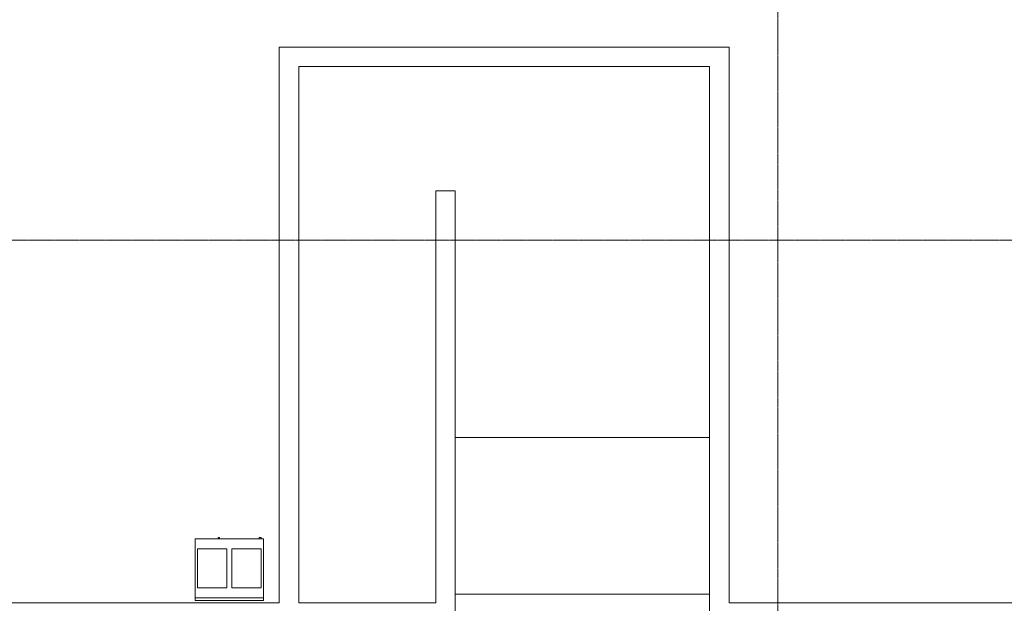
# Model space of a CAD drawing. Header units: inches. Extents: x -4136 to 1945, y -6639 to 12387.
# Tile 588 of 656: x 521 to 924, y 10018 to 10257. Entities that reach past the tile are written whole.
import ezdxf

# ---------------------------------------------------------------- set-up
doc = ezdxf.new("R2010")
doc.units = ezdxf.units.IN
doc.header["$MEASUREMENT"] = 0
doc.linetypes.add('Línea de rejilla', pattern=[0.875, 0.5, -0.125, 0.125, -0.125])
for name, color, linetype, lineweight in [('A-FLOR', 7, 'Continuous', 9), ('M-EQPM', 7, 'Continuous', 9), ('S-GRID', 7, 'Continuous', 9)]:
    doc.layers.add(name, color=color, linetype=linetype, lineweight=lineweight)

# ---------------------------------------------------------------- blocks, each defined once
blk = doc.blocks.new('HVAC_SPVU_AlliedAir_MGE4 - HVAC_SPVU_AlliedAir_MGE4-2224023-DIAMOND PIERS')
at = {"layer": 'M-EQPM', "color": 254, "true_color": 0xcccccc}
for p, q in [((-14, 13.12), (14, 13.12)), ((-14, 13.12), (-14, 12.12)), ((-14, 12.12), (14, 12.12)), ((-14, 12.12), (-14, -12.13)), ((14, 13.12), (14, 12.12)), ((14, 12.12), (14, -12.13)), ((-1, 8), (-13, 8)), ((-13, 8), (-13, -8)), ((-1, -8), (-1, 8)), ((13, 8), (1, 8)), ((1, 8), (1, -8)), ((13, -8), (13, 8)), ((-13, -8), (-1, -8)), ((1, -8), (13, -8)), ((14, -12.13), (-14, -12.13)), ((-13, -12.13), (-13, -12.63)), ((-12.25, -12.63), (-13, -12.63)), ((-13, -12.63), (-12.89, -12.63)), ((-12.36, -12.63), (-12.25, -12.63)), ((-12.25, -12.63), (-12.25, -12.13)), ((4, -12.13), (4, -12.63)), ((4.5, -12.63), (4, -12.63)), ((4, -12.63), (4.19, -12.63)), ((4.31, -12.63), (4.5, -12.63)), ((4.5, -12.63), (4.5, -12.13))]:
    blk.add_line(p, q, dxfattribs=at)
blk = doc.blocks.new('CTR - 1st Phase - Shell_rvt-2-DIAMOND PIERS')
at = {"layer": 'A-FLOR', "color": 254, "true_color": 0xcccccc}
for p, q in [((-2704.32, 10018.09), (-2704.32, 10245.59)), ((-2704.32, 10245.59), (-2520.32, 10245.59)), ((-2520.32, 10245.59), (-2520.32, 10018.09)), ((-2528.32, 10237.59), (-2696.32, 10237.59)), ((-2696.32, 10237.59), (-2696.32, 10018.09)), ((-2528.32, 10085.8), (-2528.32, 10237.59)), ((-2640.32, 10186.75), (-2632.32, 10186.75)), ((-2640.32, 10018.09), (-2640.32, 10186.75)), ((-2632.32, 10186.75), (-2632.32, 10085.8)), ((-2632.32, 10013.59), (-2632.32, 10085.8)), ((-2632.32, 10085.8), (-2528.32, 10085.8)), ((-2528.32, 10085.8), (-2528.32, 10013.59)), ((-2528.32, 10021.59), (-2632.32, 10021.59)), ((-3479.85, 10018.09), (-2704.32, 10018.09)), ((-2696.32, 10018.09), (-2640.32, 10018.09)), ((-2520.32, 10018.09), (-2105.82, 10018.09))]:
    blk.add_line(p, q, dxfattribs=at)
at = {"color": 254, "lineweight": 9, "true_color": 0xcccccc, "rotation": 180}
blk.add_blockref('HVAC_SPVU_AlliedAir_MGE4 - HVAC_SPVU_AlliedAir_MGE4-2224023-DIAMOND PIERS', (-2724.8, 10032.21), dxfattribs=at)

msp = doc.modelspace()

# ---------------------------------------------------------------- linework, layer by layer
at = {"layer": 'S-GRID', "color": 253, "linetype": 'Línea de rejilla', "true_color": 0xaaaaaa}
for p, q in [((831.68996, 9772.6103), (831.68996, 12288.55505)), ((1554.7685, 10166.59688), (-744.9363, 10166.59688))]:
    msp.add_line(p, q, dxfattribs=at)

# ---------------------------------------------------------------- block references
at = {"lineweight": 5}
msp.add_blockref('CTR - 1st Phase - Shell_rvt-2-DIAMOND PIERS', (3332.0137, 0), dxfattribs=at)

doc.saveas('drawing.dxf')
